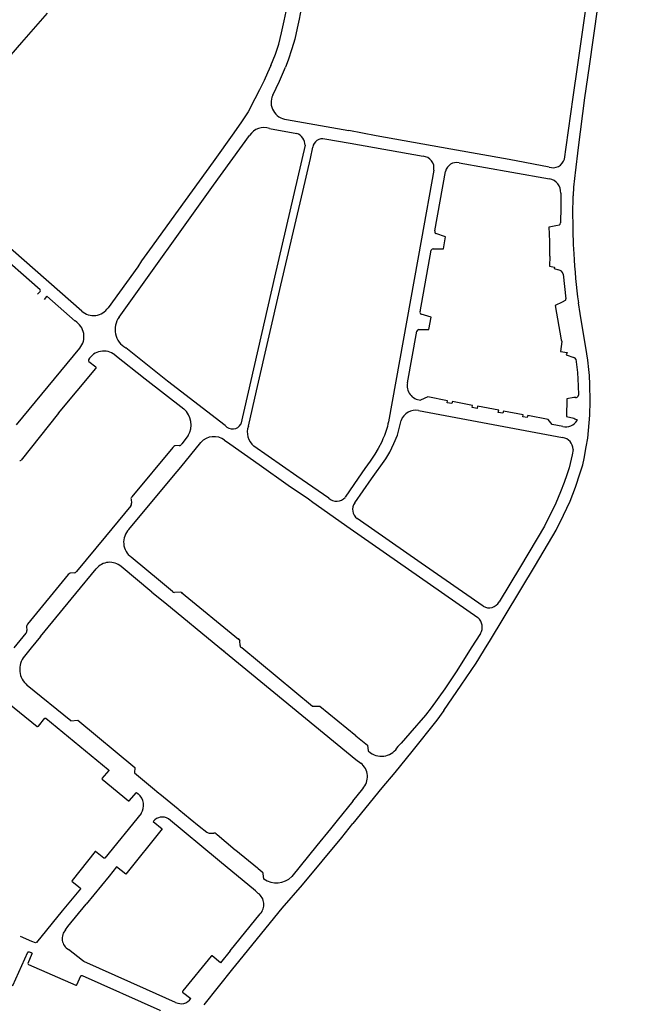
# Model space of a CAD drawing. Extents: x 148869 to 161638, y 453607 to 469810.
# Tile 1050 of 1056: x 159125.55 to 159128.24, y 459884.28 to 459888.52. Entities that reach past the tile are written whole.
import ezdxf

# ---------------------------------------------------------------- set-up
doc = ezdxf.new("R2010")
doc.units = 0
doc.layers.add('LKI_V01_KANTRIJWEG', color=252, linetype='CONTINUOUS')

msp = doc.modelspace()

# ---------------------------------------------------------------- linework, layer by layer
at = {"layer": 'LKI_V01_KANTRIJWEG'}
for p, q in [((159127.9501, 459888.3303), (159127.9885, 459888.601)), ((159127.9501, 459888.3303), (159127.9885, 459888.601)), ((159127.9307, 459888.1909), (159127.9508, 459888.3298)), ((159127.9307, 459888.1909), (159127.9508, 459888.3298)), ((159127.9988, 459888.3248), (159127.9787, 459888.1884)), ((159127.9988, 459888.3248), (159127.9787, 459888.1884)), ((159127.9787, 459888.1884), (159127.9511, 459887.9735)), ((159127.9787, 459888.1884), (159127.9511, 459887.9735)), ((159126.6971, 459888.0952), (159126.9656, 459888.0474)), ((159126.6971, 459888.0952), (159126.9656, 459888.0474)), ((159126.6242, 459888.0564), (159126.741, 459888.0348)), ((159126.6242, 459888.0564), (159126.741, 459888.0348)), ((159126.8625, 459888.0108), (159126.9706, 459887.9928)), ((159126.8625, 459888.0108), (159126.9706, 459887.9928)), ((159126.9706, 459887.9928), (159127.2842, 459887.9362)), ((159126.9706, 459887.9928), (159127.2842, 459887.9362)), ((159127.9511, 459887.9735), (159127.9385, 459887.8655)), ((159127.9511, 459887.9735), (159127.9385, 459887.8655)), ((159127.3354, 459887.615), (159127.3811, 459887.8711)), ((159127.3354, 459887.615), (159127.3811, 459887.8711)), ((159127.2719, 459887.2671), (159127.3197, 459887.5325)), ((159127.2719, 459887.2671), (159127.3197, 459887.5325)), ((159127.8866, 459887.4285), (159127.899, 459887.3226)), ((159127.8866, 459887.4285), (159127.899, 459887.3226)), ((159127.8957, 459887.3157), (159127.8836, 459887.3087)), ((159127.8957, 459887.3157), (159127.8836, 459887.3087)), ((159127.9602, 459887.259), (159127.9527, 459887.3047)), ((159127.9602, 459887.259), (159127.9527, 459887.3047)), ((159127.9716, 459887.1887), (159127.9602, 459887.259)), ((159127.9716, 459887.1887), (159127.9602, 459887.259)), ((159127.2177, 459886.9616), (159127.2578, 459887.1834)), ((159127.2177, 459886.9616), (159127.2578, 459887.1834)), ((159125.5357, 459886.7807), (159125.8077, 459887.1102)), ((159125.5357, 459886.7807), (159125.8077, 459887.1102)), ((159125.8462, 459887.0533), (159125.8759, 459887.0297)), ((159125.8462, 459887.0533), (159125.8759, 459887.0297)), ((159125.7167, 459886.8301), (159125.8766, 459887.0226)), ((159125.7167, 459886.8301), (159125.8766, 459887.0226)), ((159126.5332, 459886.7749), (159126.5678, 459886.9265)), ((159126.5332, 459886.7749), (159126.5678, 459886.9265)), ((159127.941, 459886.8978), (159127.9334, 459886.8978)), ((159127.941, 459886.8978), (159127.9334, 459886.8978)), ((159127.2652, 459886.8422), (159127.8843, 459886.7252)), ((159127.2652, 459886.8422), (159127.8843, 459886.7252)), ((159125.7167, 459886.8301), (159125.5556, 459886.628)), ((159125.7167, 459886.8301), (159125.5556, 459886.628)), ((159126.2736, 459886.7335), (159126.2461, 459886.6982)), ((159126.2736, 459886.7335), (159126.2461, 459886.6982)), ((159126.2082, 459886.6829), (159126.0319, 459886.4698)), ((159126.2082, 459886.6829), (159126.0319, 459886.4698)), ((159126.2356, 459886.6908), (159126.2162, 459886.6894)), ((159126.2356, 459886.6908), (159126.2162, 459886.6894)), ((159127.0049, 459886.55), (159126.9487, 459886.4679)), ((159127.0049, 459886.55), (159126.9487, 459886.4679)), ((159126.0284, 459886.4593), (159126.0303, 459886.4423)), ((159126.0284, 459886.4593), (159126.0303, 459886.4423)), ((159126.9707, 459886.3342), (159127.5206, 459885.9499)), ((159126.9707, 459886.3342), (159127.5206, 459885.9499)), ((159125.7899, 459886.0534), (159125.8782, 459886.1604)), ((159125.7899, 459886.0534), (159125.8782, 459886.1604)), ((159126.1179, 459886.0593), (159125.9858, 459886.1702)), ((159126.1179, 459886.0593), (159125.9858, 459886.1702)), ((159125.758, 459886.1353), (159125.5827, 459885.9211)), ((159125.758, 459886.1353), (159125.5827, 459885.9211)), ((159125.7849, 459886.1431), (159125.7664, 459886.1407)), ((159125.7849, 459886.1431), (159125.7664, 459886.1407)), ((159125.6386, 459885.8687), (159125.7899, 459886.0534)), ((159125.6386, 459885.8687), (159125.7899, 459886.0534)), ((159126.2404, 459886.0596), (159126.2145, 459886.0583)), ((159126.2404, 459886.0596), (159126.2145, 459886.0583)), ((159126.4899, 459885.8564), (159126.2457, 459886.0568)), ((159126.4899, 459885.8564), (159126.2457, 459886.0568)), ((159125.5786, 459885.9112), (159125.5795, 459885.8942)), ((159125.5786, 459885.9112), (159125.5795, 459885.8942)), ((159125.5755, 459885.8832), (159125.5238, 459885.8195)), ((159125.5755, 459885.8832), (159125.5238, 459885.8195)), ((159125.6386, 459885.8687), (159125.5987, 459885.8195)), ((159125.6386, 459885.8687), (159125.5987, 459885.8195)), ((159126.4887, 459885.8594), (159126.4966, 459885.8499)), ((159126.4887, 459885.8594), (159126.4966, 459885.8499)), ((159127.532, 459885.881), (159127.4917, 459885.8195)), ((159127.532, 459885.881), (159127.4917, 459885.8195)), ((159125.5987, 459885.8195), (159125.5695, 459885.7836)), ((159125.5987, 459885.8195), (159125.5695, 459885.7836)), ((159126.4103, 459885.8195), (159126.9951, 459885.339)), ((159126.4103, 459885.8195), (159126.4282, 459885.8049)), ((159126.4103, 459885.8195), (159126.9951, 459885.339)), ((159126.4103, 459885.8195), (159126.4282, 459885.8049)), ((159126.497, 459885.8304), (159126.4966, 459885.8499)), ((159126.497, 459885.8304), (159126.4966, 459885.8499)), ((159126.5052, 459885.8195), (159126.503, 459885.8214)), ((159126.5052, 459885.8195), (159126.503, 459885.8214)), ((159125.7688, 459885.5053), (159125.5818, 459885.6584)), ((159125.7688, 459885.5053), (159125.5818, 459885.6584)), ((159125.7688, 459885.5053), (159125.7992, 459885.5081)), ((159125.7688, 459885.5053), (159125.7992, 459885.5081)), ((159125.7992, 459885.5081), (159126.0447, 459885.3044)), ((159125.7992, 459885.5081), (159126.0447, 459885.3044)), ((159126.9951, 459885.339), (159127.0161, 459885.3237)), ((159126.9951, 459885.339), (159127.0161, 459885.3237)), ((159126.0447, 459885.3044), (159126.0434, 459885.2819)), ((159126.0447, 459885.3044), (159126.0434, 459885.2819)), ((159126.0434, 459885.2819), (159126.1202, 459885.2165)), ((159126.0434, 459885.2819), (159126.1202, 459885.2165)), ((159126.9827, 459885.159), (159127.025, 459885.2134)), ((159126.9827, 459885.159), (159127.025, 459885.2134)), ((159126.3648, 459885.022), (159126.3836, 459885.0221)), ((159126.3648, 459885.022), (159126.3836, 459885.0221)), ((159126.5988, 459884.8245), (159126.5968, 459884.8475)), ((159126.5988, 459884.8245), (159126.5968, 459884.8475)), ((159126.4548, 459884.5151), (159126.5843, 459884.6744)), ((159126.4548, 459884.5151), (159126.5843, 459884.6744)), ((159125.6014, 459884.5561), (159125.553, 459884.5774)), ((159125.6014, 459884.5561), (159125.553, 459884.5774)), ((159126.3427, 459884.2824), (159126.4667, 459884.4378)), ((159126.3427, 459884.2824), (159126.4667, 459884.4378))]:
    msp.add_line(p, q, dxfattribs=at)
for points in [[(159128.2084, 459889.696), (159128.2362, 459889.6925), (159128.22, 459889.5818), (159128.1695, 459889.2147), (159128.1575, 459889.2164), (159128.1566, 459889.2095), (159128.1198, 459889.2147), (159128.1107, 459889.1369), (159128.0729, 459888.8441), (159127.9988, 459888.3248)], [(159128.2084, 459889.696), (159128.2362, 459889.6925), (159128.22, 459889.5818), (159128.1695, 459889.2147), (159128.1575, 459889.2164), (159128.1566, 459889.2095), (159128.1198, 459889.2147), (159128.1107, 459889.1369), (159128.0729, 459888.8441), (159127.9988, 459888.3248)], [(159126.6299, 459888.3266), (159126.6496, 459888.3755), (159126.6636, 459888.4198), (159126.6755, 459888.4675), (159126.6873, 459888.5202), (159126.7, 459888.5804), (159126.7119, 459888.6491), (159126.7262, 459888.7253), (159126.7418, 459888.8131)], [(159126.6299, 459888.3266), (159126.6496, 459888.3755), (159126.6636, 459888.4198), (159126.6755, 459888.4675), (159126.6873, 459888.5202), (159126.7, 459888.5804), (159126.7119, 459888.6491), (159126.7262, 459888.7253), (159126.7418, 459888.8131)], [(159126.8021, 459888.8074), (159126.7728, 459888.6444), (159126.7604, 459888.5722), (159126.7519, 459888.5266), (159126.7433, 459888.4875), (159126.7323, 459888.4413), (159126.7203, 459888.3986), (159126.7044, 459888.3508), (159126.6926, 459888.3201)], [(159126.8021, 459888.8074), (159126.7728, 459888.6444), (159126.7604, 459888.5722), (159126.7519, 459888.5266), (159126.7433, 459888.4875), (159126.7323, 459888.4413), (159126.7203, 459888.3986), (159126.7044, 459888.3508), (159126.6926, 459888.3201)], [(159125.166, 459887.979), (159125.2206, 459888.0414), (159125.3001, 459888.132), (159125.4287, 459888.2788), (159125.5582, 459888.4261), (159125.6688, 459888.5522)], [(159125.166, 459887.979), (159125.2206, 459888.0414), (159125.3001, 459888.132), (159125.4287, 459888.2788), (159125.5582, 459888.4261), (159125.6688, 459888.5522)], [(159126.6299, 459888.3266), (159126.6155, 459888.2964), (159126.6004, 459888.2625), (159126.5813, 459888.2227), (159126.5607, 459888.1843), (159126.5316, 459888.1281), (159126.503, 459888.0853), (159126.47, 459888.0379), (159126.3807, 459887.9128), (159126.2005, 459887.6629), (159126.119, 459887.5488), (159126.0734, 459887.4866), (159126.0568, 459887.4608), (159125.9295, 459887.2842)], [(159126.6299, 459888.3266), (159126.6155, 459888.2964), (159126.6004, 459888.2625), (159126.5813, 459888.2227), (159126.5607, 459888.1843), (159126.5316, 459888.1281), (159126.503, 459888.0853), (159126.47, 459888.0379), (159126.3807, 459887.9128), (159126.2005, 459887.6629), (159126.119, 459887.5488), (159126.0734, 459887.4866), (159126.0568, 459887.4608), (159125.9295, 459887.2842)], [(159126.6375, 459888.1994), (159126.6671, 459888.2596), (159126.6792, 459888.2895), (159126.6926, 459888.3201)], [(159126.6375, 459888.1994), (159126.6671, 459888.2596), (159126.6792, 459888.2895), (159126.6926, 459888.3201)], [(159127.8928, 459887.9245), (159127.9006, 459887.975), (159127.9307, 459888.1909)], [(159127.8928, 459887.9245), (159127.9006, 459887.975), (159127.9307, 459888.1909)], [(159125.9768, 459887.2439), (159126.3826, 459887.8118), (159126.5384, 459888.026)], [(159125.9768, 459887.2439), (159126.3826, 459887.8118), (159126.5384, 459888.026)], [(159127.827, 459887.89), (159127.655, 459887.9221), (159127.4041, 459887.9677), (159127.0832, 459888.0251), (159126.9656, 459888.0474)], [(159127.827, 459887.89), (159127.655, 459887.9221), (159127.4041, 459887.9677), (159127.0832, 459888.0251), (159126.9656, 459888.0474)], [(159126.7766, 459887.9836), (159126.6451, 459887.4157), (159126.5004, 459886.7834)], [(159126.7766, 459887.9836), (159126.6451, 459887.4157), (159126.5004, 459886.7834)], [(159126.5678, 459886.9265), (159126.6731, 459887.3818), (159126.7334, 459887.6389), (159126.7668, 459887.7852), (159126.7998, 459887.9263), (159126.81, 459887.9752)], [(159126.5678, 459886.9265), (159126.6731, 459887.3818), (159126.7334, 459887.6389), (159126.7668, 459887.7852), (159126.7998, 459887.9263), (159126.81, 459887.9752)], [(159127.4398, 459887.9087), (159127.6659, 459887.8676), (159127.8278, 459887.839)], [(159127.4398, 459887.9087), (159127.6659, 459887.8676), (159127.8278, 459887.839)], [(159125.8165, 459887.2699), (159125.5206, 459887.5288), (159125.4656, 459887.5775), (159125.3576, 459887.6715), (159125.3348, 459887.6926), (159125.142, 459887.8655)], [(159125.8165, 459887.2699), (159125.5206, 459887.5288), (159125.4656, 459887.5775), (159125.3576, 459887.6715), (159125.3348, 459887.6926), (159125.142, 459887.8655)], [(159127.3304, 459887.8762), (159127.2783, 459887.581), (159127.136, 459886.7929), (159127.1335, 459886.7842), (159127.1313, 459886.7734), (159127.1184, 459886.734), (159127.112, 459886.7196), (159127.107, 459886.7069)], [(159127.3304, 459887.8762), (159127.2783, 459887.581), (159127.136, 459886.7929), (159127.1335, 459886.7842), (159127.1313, 459886.7734), (159127.1184, 459886.734), (159127.112, 459886.7196), (159127.107, 459886.7069)], [(159125.6262, 459887.3429), (159125.6377, 459887.3548), (159125.6382, 459887.3573), (159125.6372, 459887.3608), (159125.4336, 459887.5393), (159125.2691, 459887.686), (159125.1923, 459887.7519), (159125.1075, 459887.827)], [(159125.6262, 459887.3429), (159125.6377, 459887.3548), (159125.6382, 459887.3573), (159125.6372, 459887.3608), (159125.4336, 459887.5393), (159125.2691, 459887.686), (159125.1923, 459887.7519), (159125.1075, 459887.827)], [(159127.8768, 459887.7776), (159127.8769, 459887.7177), (159127.8755, 459887.65)], [(159127.8768, 459887.7776), (159127.8769, 459887.7177), (159127.8755, 459887.65)], [(159127.8305, 459887.5057), (159127.8298, 459887.5551), (159127.8292, 459887.5689), (159127.8265, 459887.6329), (159127.8554, 459887.6383), (159127.8714, 459887.6406), (159127.8734, 459887.6424), (159127.8746, 459887.6446), (159127.8755, 459887.65)], [(159127.8305, 459887.5057), (159127.8298, 459887.5551), (159127.8292, 459887.5689), (159127.8265, 459887.6329), (159127.8554, 459887.6383), (159127.8714, 459887.6406), (159127.8734, 459887.6424), (159127.8746, 459887.6446), (159127.8755, 459887.65)], [(159127.3274, 459887.5382), (159127.3729, 459887.5382), (159127.3804, 459887.5895), (159127.339, 459887.6032)], [(159127.3274, 459887.5382), (159127.3729, 459887.5382), (159127.3804, 459887.5895), (159127.339, 459887.6032)], [(159127.8305, 459887.5057), (159127.8279, 459887.4631), (159127.8496, 459887.4584), (159127.8488, 459887.4526), (159127.8678, 459887.4471)], [(159127.8305, 459887.5057), (159127.8279, 459887.4631), (159127.8496, 459887.4584), (159127.8488, 459887.4526), (159127.8678, 459887.4471)], [(159125.7879, 459887.2271), (159125.6662, 459887.3337), (159125.6645, 459887.3327), (159125.6539, 459887.3202)], [(159125.7879, 459887.2271), (159125.6662, 459887.3337), (159125.6645, 459887.3327), (159125.6539, 459887.3202)], [(159127.8836, 459887.3087), (159127.8527, 459887.2933), (159127.8785, 459887.1454), (159127.8808, 459887.1392)], [(159127.8836, 459887.3087), (159127.8527, 459887.2933), (159127.8785, 459887.1454), (159127.8808, 459887.1392)], [(159127.2661, 459887.1904), (159127.3089, 459887.1901), (159127.3188, 459887.2436), (159127.2765, 459887.2567)], [(159127.2661, 459887.1904), (159127.3089, 459887.1901), (159127.3188, 459887.2436), (159127.2765, 459887.2567)], [(159127.5529, 459885.8195), (159127.57, 459885.8472), (159127.768, 459886.1759), (159127.8568, 459886.3266), (159127.8887, 459886.3918), (159127.9169, 459886.4516), (159127.9404, 459886.5119), (159127.9607, 459886.5731), (159127.9716, 459886.6085), (159127.9772, 459886.6346), (159127.9868, 459886.6856), (159127.993, 459886.7223), (159128.002, 459886.8223), (159128.0036, 459886.8824), (159128.0025, 459886.9537), (159128.0006, 459886.9921), (159127.9973, 459887.0187), (159127.9935, 459887.0592), (159127.9851, 459887.1125), (159127.9716, 459887.1887)], [(159127.5529, 459885.8195), (159127.57, 459885.8472), (159127.768, 459886.1759), (159127.8568, 459886.3266), (159127.8887, 459886.3918), (159127.9169, 459886.4516), (159127.9404, 459886.5119), (159127.9607, 459886.5731), (159127.9716, 459886.6085), (159127.9772, 459886.6346), (159127.9868, 459886.6856), (159127.993, 459886.7223), (159128.002, 459886.8223), (159128.0036, 459886.8824), (159128.0025, 459886.9537), (159128.0006, 459886.9921), (159127.9973, 459887.0187), (159127.9935, 459887.0592), (159127.9851, 459887.1125), (159127.9716, 459887.1887)], [(159127.8808, 459887.1392), (159127.8752, 459887.0965), (159127.9046, 459887.0918), (159127.9002, 459887.0816), (159127.9338, 459887.0698)], [(159127.8808, 459887.1392), (159127.8752, 459887.0965), (159127.9046, 459887.0918), (159127.9002, 459887.0816), (159127.9338, 459887.0698)], [(159126.4332, 459886.7768), (159126.1844, 459886.968), (159126.0055, 459887.1114)], [(159126.4332, 459886.7768), (159126.1844, 459886.968), (159126.0055, 459887.1114)], [(159125.9584, 459887.0808), (159126.0887, 459886.9782), (159126.2548, 459886.8484)], [(159125.9584, 459887.0808), (159126.0887, 459886.9782), (159126.2548, 459886.8484)], [(159127.9418, 459887.0622), (159127.9485, 459887.0051), (159127.9519, 459886.9478), (159127.9537, 459886.9078)], [(159127.9418, 459887.0622), (159127.9485, 459887.0051), (159127.9519, 459886.9478), (159127.9537, 459886.9078)], [(159127.8855, 459886.7733), (159127.8405, 459886.782), (159127.8225, 459886.8035), (159127.7354, 459886.8203), (159127.7328, 459886.8113), (159127.7133, 459886.8143), (159127.7149, 459886.8237), (159127.6298, 459886.8392), (159127.6276, 459886.8303), (159127.6079, 459886.8333), (159127.6098, 459886.8431), (159127.519, 459886.8598), (159127.5172, 459886.8509), (159127.495, 459886.8551), (159127.4965, 459886.8638), (159127.4109, 459886.8802), (159127.4089, 459886.8714), (159127.3883, 459886.8754), (159127.3901, 459886.8836), (159127.305, 459886.9002), (159127.2738, 459886.8865)], [(159127.8855, 459886.7733), (159127.8405, 459886.782), (159127.8225, 459886.8035), (159127.7354, 459886.8203), (159127.7328, 459886.8113), (159127.7133, 459886.8143), (159127.7149, 459886.8237), (159127.6298, 459886.8392), (159127.6276, 459886.8303), (159127.6079, 459886.8333), (159127.6098, 459886.8431), (159127.519, 459886.8598), (159127.5172, 459886.8509), (159127.495, 459886.8551), (159127.4965, 459886.8638), (159127.4109, 459886.8802), (159127.4089, 459886.8714), (159127.3883, 459886.8754), (159127.3901, 459886.8836), (159127.305, 459886.9002), (159127.2738, 459886.8865)], [(159127.9334, 459886.8978), (159127.9033, 459886.8927), (159127.9018, 459886.8158), (159127.9324, 459886.8088), (159127.9378, 459886.8065), (159127.9403, 459886.8045), (159127.9448, 459886.8025), (159127.9468, 459886.7994)], [(159127.9334, 459886.8978), (159127.9033, 459886.8927), (159127.9018, 459886.8158), (159127.9324, 459886.8088), (159127.9378, 459886.8065), (159127.9403, 459886.8045), (159127.9448, 459886.8025), (159127.9468, 459886.7994)], [(159126.9908, 459886.4438), (159127.0633, 459886.5481), (159127.1237, 459886.6338), (159127.1411, 459886.6623), (159127.1581, 459886.6991), (159127.1738, 459886.7361), (159127.1806, 459886.7585), (159127.1899, 459886.799)], [(159126.9908, 459886.4438), (159127.0633, 459886.5481), (159127.1237, 459886.6338), (159127.1411, 459886.6623), (159127.1581, 459886.6991), (159127.1738, 459886.7361), (159127.1806, 459886.7585), (159127.1899, 459886.799)], [(159126.0188, 459886.3295), (159126.2105, 459886.5601), (159126.2421, 459886.5984), (159126.3282, 459886.7042)], [(159126.0188, 459886.3295), (159126.2105, 459886.5601), (159126.2421, 459886.5984), (159126.3282, 459886.7042)], [(159126.4308, 459886.7141), (159126.4526, 459886.6985), (159126.5791, 459886.6099), (159126.7044, 459886.5199), (159126.7909, 459886.4619), (159126.8107, 459886.4468), (159126.9707, 459886.3342)], [(159126.4308, 459886.7141), (159126.4526, 459886.6985), (159126.5791, 459886.6099), (159126.7044, 459886.5199), (159126.7909, 459886.4619), (159126.8107, 459886.4468), (159126.9707, 459886.3342)], [(159127.107, 459886.7069), (159127.0915, 459886.6778), (159127.0771, 459886.654), (159127.0567, 459886.6234), (159127.0337, 459886.5917), (159127.0049, 459886.55)], [(159127.107, 459886.7069), (159127.0915, 459886.6778), (159127.0771, 459886.654), (159127.0567, 459886.6234), (159127.0337, 459886.5917), (159127.0049, 459886.55)], [(159126.879, 459886.4648), (159126.7415, 459886.5596), (159126.5566, 459886.6889)], [(159126.879, 459886.4648), (159126.7415, 459886.5596), (159126.5566, 459886.6889)], [(159127.9299, 459886.6736), (159127.9265, 459886.6516), (159127.9123, 459886.5956), (159127.9027, 459886.5653), (159127.8912, 459886.5317), (159127.876, 459886.4909), (159127.855, 459886.4427), (159127.807, 459886.3435), (159127.7038, 459886.1706), (159127.612, 459886.0181)], [(159127.9299, 459886.6736), (159127.9265, 459886.6516), (159127.9123, 459886.5956), (159127.9027, 459886.5653), (159127.8912, 459886.5317), (159127.876, 459886.4909), (159127.855, 459886.4427), (159127.807, 459886.3435), (159127.7038, 459886.1706), (159127.612, 459886.0181)], [(159126.0267, 459886.4308), (159125.9185, 459886.2986), (159125.7934, 459886.1486)], [(159126.0267, 459886.4308), (159125.9185, 459886.2986), (159125.7934, 459886.1486)], [(159127.5434, 459885.9989), (159127.276, 459886.1841), (159127.0006, 459886.3764)], [(159127.5434, 459885.9989), (159127.276, 459886.1841), (159127.0006, 459886.3764)], [(159126.207, 459886.0623), (159126.1555, 459886.105), (159126.0291, 459886.2101)], [(159126.207, 459886.0623), (159126.1555, 459886.105), (159126.0291, 459886.2101)], [(159126.1179, 459886.0593), (159126.1729, 459886.0151), (159126.4103, 459885.8195)], [(159126.1179, 459886.0593), (159126.1729, 459886.0151), (159126.4103, 459885.8195)], [(159126.9947, 459885.4407), (159126.8408, 459885.5678), (159126.8087, 459885.5672), (159126.5052, 459885.8195)], [(159126.9947, 459885.4407), (159126.8408, 459885.5678), (159126.8087, 459885.5672), (159126.5052, 459885.8195)], [(159127.4917, 459885.8195), (159127.4293, 459885.7208), (159127.3775, 459885.6429), (159127.32, 459885.561)], [(159127.4917, 459885.8195), (159127.4293, 459885.7208), (159127.3775, 459885.6429), (159127.32, 459885.561)], [(159127.3733, 459885.5501), (159127.449, 459885.6585), (159127.5133, 459885.7539), (159127.5242, 459885.773), (159127.5529, 459885.8195)], [(159127.3733, 459885.5501), (159127.449, 459885.6585), (159127.5133, 459885.7539), (159127.5242, 459885.773), (159127.5529, 459885.8195)], [(159125.5032, 459885.6462), (159125.471, 459885.6097), (159125.4709, 459885.6073), (159125.4724, 459885.6049), (159125.6237, 459885.4818), (159125.6257, 459885.4811), (159125.6295, 459885.4826), (159125.6573, 459885.5164), (159125.6588, 459885.5174), (159125.6609, 459885.5165), (159125.9302, 459885.2966), (159125.9315, 459885.2951), (159125.9327, 459885.2934), (159125.9322, 459885.2916), (159125.9026, 459885.2566), (159125.9033, 459885.2538), (159126.0168, 459885.1616), (159126.02, 459885.1611), (159126.0216, 459885.1621), (159126.0505, 459885.1962), (159126.0515, 459885.1967), (159126.0591, 459885.1914)], [(159125.5032, 459885.6462), (159125.471, 459885.6097), (159125.4709, 459885.6073), (159125.4724, 459885.6049), (159125.6237, 459885.4818), (159125.6257, 459885.4811), (159125.6295, 459885.4826), (159125.6573, 459885.5164), (159125.6588, 459885.5174), (159125.6609, 459885.5165), (159125.9302, 459885.2966), (159125.9315, 459885.2951), (159125.9327, 459885.2934), (159125.9322, 459885.2916), (159125.9026, 459885.2566), (159125.9033, 459885.2538), (159126.0168, 459885.1616), (159126.02, 459885.1611), (159126.0216, 459885.1621), (159126.0505, 459885.1962), (159126.0515, 459885.1967), (159126.0591, 459885.1914)], [(159127.32, 459885.561), (159127.2953, 459885.5305), (159127.2278, 459885.4519), (159127.1904, 459885.4092), (159127.1766, 459885.3951)], [(159127.32, 459885.561), (159127.2953, 459885.5305), (159127.2278, 459885.4519), (159127.1904, 459885.4092), (159127.1766, 459885.3951)], [(159127.3733, 459885.5501), (159127.3431, 459885.5083), (159127.2356, 459885.3728), (159127.1632, 459885.2838), (159127.1077, 459885.2174), (159126.9822, 459885.0641)], [(159127.3733, 459885.5501), (159127.3431, 459885.5083), (159127.2356, 459885.3728), (159127.1632, 459885.2838), (159127.1077, 459885.2174), (159126.9822, 459885.0641)], [(159126.9947, 459885.4407), (159127.0452, 459885.4009), (159127.048, 459885.3769), (159127.0588, 459885.368)], [(159126.9947, 459885.4407), (159127.0452, 459885.4009), (159127.048, 459885.3769), (159127.0588, 459885.368)], [(159126.1202, 459885.2165), (159126.1482, 459885.1942), (159126.1517, 459885.1909), (159126.2309, 459885.1265), (159126.2341, 459885.1242), (159126.2824, 459885.0842), (159126.3217, 459885.0523), (159126.3545, 459885.0261)], [(159126.1202, 459885.2165), (159126.1482, 459885.1942), (159126.1517, 459885.1909), (159126.2309, 459885.1265), (159126.2341, 459885.1242), (159126.2824, 459885.0842), (159126.3217, 459885.0523), (159126.3545, 459885.0261)], [(159126.9827, 459885.159), (159126.9153, 459885.077), (159126.8858, 459885.0401), (159126.8268, 459884.969), (159126.7193, 459884.8352)], [(159126.9827, 459885.159), (159126.9153, 459885.077), (159126.8858, 459885.0401), (159126.8268, 459884.969), (159126.7193, 459884.8352)], [(159126.0717, 459885.1067), (159125.9148, 459884.9142), (159125.9112, 459884.9142), (159125.8757, 459884.9426), (159125.8738, 459884.9433), (159125.7746, 459884.8182), (159125.7739, 459884.8161), (159125.7751, 459884.8141), (159125.8098, 459884.7864), (159125.8111, 459884.7841), (159125.8111, 459884.7818), (159125.7324, 459884.6874)], [(159126.0717, 459885.1067), (159125.9148, 459884.9142), (159125.9112, 459884.9142), (159125.8757, 459884.9426), (159125.8738, 459884.9433), (159125.7746, 459884.8182), (159125.7739, 459884.8161), (159125.7751, 459884.8141), (159125.8098, 459884.7864), (159125.8111, 459884.7841), (159125.8111, 459884.7818), (159125.7324, 459884.6874)], [(159126.1237, 459885.0724), (159126.1617, 459885.0408), (159126.0054, 459884.846), (159125.9658, 459884.8766), (159125.9337, 459884.8367), (159125.8347, 459884.716)], [(159126.1237, 459885.0724), (159126.1617, 459885.0408), (159126.0054, 459884.846), (159125.9658, 459884.8766), (159125.9337, 459884.8367), (159125.8347, 459884.716)], [(159126.5756, 459884.7627), (159126.5631, 459884.774), (159126.4085, 459884.9011), (159126.4004, 459884.9086), (159126.1886, 459885.0833)], [(159126.5756, 459884.7627), (159126.5631, 459884.774), (159126.4085, 459884.9011), (159126.4004, 459884.9086), (159126.1886, 459885.0833)], [(159126.4667, 459884.4378), (159126.4788, 459884.4533), (159126.6776, 459884.6984), (159126.766, 459884.7988), (159126.9353, 459885.0029), (159126.9822, 459885.0641)], [(159126.4667, 459884.4378), (159126.4788, 459884.4533), (159126.6776, 459884.6984), (159126.766, 459884.7988), (159126.9353, 459885.0029), (159126.9822, 459885.0641)], [(159126.3947, 459885.0193), (159126.3992, 459885.0162), (159126.4757, 459884.9503), (159126.4793, 459884.9482), (159126.5716, 459884.8728), (159126.5744, 459884.8696), (159126.5922, 459884.8555)], [(159126.3947, 459885.0193), (159126.3992, 459885.0162), (159126.4757, 459884.9503), (159126.4793, 459884.9482), (159126.5716, 459884.8728), (159126.5744, 459884.8696), (159126.5922, 459884.8555)], [(159125.7467, 459884.6062), (159125.7567, 459884.6199), (159125.8347, 459884.716)], [(159125.7467, 459884.6062), (159125.7567, 459884.6199), (159125.8347, 459884.716)], [(159125.7324, 459884.6874), (159125.6215, 459884.5518), (159125.6196, 459884.5504), (159125.6166, 459884.5498), (159125.6014, 459884.5561)], [(159125.7324, 459884.6874), (159125.6215, 459884.5518), (159125.6196, 459884.5504), (159125.6166, 459884.5498), (159125.6014, 459884.5561)], [(159125.315, 459884.5503), (159125.2806, 459884.4735), (159125.4052, 459884.4173), (159125.5198, 459884.3666), (159125.5845, 459884.509)], [(159125.315, 459884.5503), (159125.2806, 459884.4735), (159125.4052, 459884.4173), (159125.5198, 459884.3666), (159125.5845, 459884.509)], [(159125.5845, 459884.509), (159125.5856, 459884.5113), (159125.5895, 459884.5115), (159125.5984, 459884.5075), (159125.602, 459884.505), (159125.6018, 459884.503), (159125.584, 459884.4606), (159125.5851, 459884.4583), (159125.5869, 459884.4568), (159125.7904, 459884.3668), (159125.794, 459884.3675), (159125.7953, 459884.3683), (159125.8122, 459884.4072), (159125.8141, 459884.4087), (159125.8156, 459884.4091), (159125.8183, 459884.4084), (159126.1519, 459884.2599), (159126.1536, 459884.2573)], [(159125.5845, 459884.509), (159125.5856, 459884.5113), (159125.5895, 459884.5115), (159125.5984, 459884.5075), (159125.602, 459884.505), (159125.6018, 459884.503), (159125.584, 459884.4606), (159125.5851, 459884.4583), (159125.5869, 459884.4568), (159125.7904, 459884.3668), (159125.794, 459884.3675), (159125.7953, 459884.3683), (159125.8122, 459884.4072), (159125.8141, 459884.4087), (159125.8156, 459884.4091), (159125.8183, 459884.4084), (159126.1519, 459884.2599), (159126.1536, 459884.2573)], [(159126.22, 459884.2932), (159126.0944, 459884.3482), (159125.8245, 459884.47), (159125.8187, 459884.4739), (159125.7595, 459884.5208)], [(159126.22, 459884.2932), (159126.0944, 459884.3482), (159125.8245, 459884.47), (159125.8187, 459884.4739), (159125.7595, 459884.5208)], [(159126.4548, 459884.5151), (159126.4127, 459884.4636), (159126.3769, 459884.4931), (159126.3747, 459884.4936), (159126.3727, 459884.492), (159126.2506, 459884.3426), (159126.2496, 459884.3388), (159126.2496, 459884.337), (159126.2852, 459884.3093)], [(159126.4548, 459884.5151), (159126.4127, 459884.4636), (159126.3769, 459884.4931), (159126.3747, 459884.4936), (159126.3727, 459884.492), (159126.2506, 459884.3426), (159126.2496, 459884.3388), (159126.2496, 459884.337), (159126.2852, 459884.3093)]]:
    msp.add_lwpolyline(points, dxfattribs=at)
for centre, radius, start, end in [((159126.7041, 459888.1684), 0.0735, 155.041, 264.5707), ((159126.7041, 459888.1684), 0.0735, 155.041, 264.5707), ((159126.6002, 459887.9878), 0.0726, 70.766, 148.3222), ((159126.6002, 459887.9878), 0.0726, 70.766, 148.3222), ((159126.7228, 459887.9842), 0.0538, 359.403, 70.2223), ((159126.7228, 459887.9842), 0.0538, 359.403, 70.2223), ((159126.8515, 459887.9705), 0.0417, 74.8025, 173.6103), ((159126.8515, 459887.9705), 0.0417, 74.8025, 173.6103), ((159127.2816, 459887.8865), 0.0498, 348.0293, 87.0055), ((159127.2816, 459887.8865), 0.0498, 348.0293, 87.0055), ((159127.43, 459887.8593), 0.0504, 78.8627, 166.3874), ((159127.43, 459887.8593), 0.0504, 78.8627, 166.3874), ((159127.8439, 459887.9379), 0.0507, 250.5978, 344.685), ((159127.8439, 459887.9379), 0.0507, 250.5978, 344.685), ((159129.2022, 459887.7), 1.2744, 172.5401, 177.0084), ((159129.2022, 459887.7), 1.2744, 172.5401, 177.0084), ((159127.8183, 459887.7811), 0.0586, 356.6081, 80.65), ((159127.8183, 459887.7811), 0.0586, 356.6081, 80.65), ((159129.2037, 459887.6991), 1.276, 176.9685, 181.0773), ((159129.2037, 459887.6991), 1.276, 176.9685, 181.0773), ((159130.8764, 459887.6871), 2.9485, 180.2345, 183.3153), ((159130.8764, 459887.6871), 2.9485, 180.2345, 183.3153), ((159127.3443, 459887.6113), 0.00964, 157.7007, 236.7176), ((159127.3443, 459887.6113), 0.00964, 157.7007, 236.7176), ((159127.3304, 459887.526), 0.0125, 103.8426, 148.6005), ((159127.3304, 459887.526), 0.0125, 103.8426, 148.6005), ((159130.889, 459887.6869), 2.9611, 183.2961, 187.4159), ((159130.889, 459887.6869), 2.9611, 183.2961, 187.4159), ((159127.8652, 459887.4257), 0.0216, 7.6393, 83.249), ((159127.8652, 459887.4257), 0.0216, 7.6393, 83.249), ((159127.8924, 459887.3216), 0.00676, 299.9012, 330.0988), ((159127.8924, 459887.3216), 0.00676, 299.9012, 330.0988), ((159127.8926, 459887.3215), 0.00648, 329.9308, 9.6919), ((159127.8926, 459887.3215), 0.00648, 329.9308, 9.6919), ((159125.8669, 459887.3249), 0.0746, 227.4628, 326.9769), ((159125.8669, 459887.3249), 0.0746, 227.4628, 326.9769), ((159127.2779, 459887.2635), 0.00694, 149.3063, 258.8035), ((159127.2779, 459887.2635), 0.00694, 149.3063, 258.8035), ((159125.747, 459887.1601), 0.0785, 320.5638, 58.6674), ((159125.747, 459887.1601), 0.0785, 320.5638, 58.6674), ((159126.0499, 459887.1904), 0.0906, 143.7966, 240.6007), ((159126.0499, 459887.1904), 0.0906, 143.7966, 240.6007), ((159127.2663, 459887.1817), 0.00869, 91.2881, 168.9561), ((159127.2663, 459887.1817), 0.00869, 91.2881, 168.9561), ((159125.9107, 459887.0216), 0.076, 51.1984, 149.8797), ((159125.9107, 459887.0216), 0.076, 51.1984, 149.8797), ((159125.8493, 459887.0572), 0.00498, 149.7967, 231.5829), ((159125.8493, 459887.0572), 0.00498, 149.7967, 231.5829), ((159127.9327, 459887.0607), 0.00917, 9.4657, 83.4719), ((159127.9327, 459887.0607), 0.00917, 9.4657, 83.4719), ((159125.8728, 459887.0258), 0.00497, 319.935, 51.8056), ((159125.8728, 459887.0258), 0.00497, 319.935, 51.8056), ((159127.2774, 459886.9477), 0.0612, 166.8693, 266.6968), ((159127.2774, 459886.9477), 0.0612, 166.8693, 266.6968), ((159127.9402, 459886.9119), 0.0141, 273.0997, 301.1057), ((159127.9402, 459886.9119), 0.0141, 273.0997, 301.1057), ((159127.9403, 459886.9119), 0.0141, 300.8261, 343.0372), ((159127.9403, 459886.9119), 0.0141, 300.8261, 343.0372), ((159126.1972, 459886.78), 0.0895, 328.6987, 49.9057), ((159126.1972, 459886.78), 0.0895, 328.6987, 49.9057), ((159127.2541, 459886.7742), 0.0688, 80.7077, 158.9621), ((159127.2541, 459886.7742), 0.0688, 80.7077, 158.9621), ((159127.8981, 459886.8287), 0.0569, 257.151, 328.9324), ((159127.8981, 459886.8287), 0.0569, 257.151, 328.9324), ((159126.4646, 459886.8026), 0.0406, 219.3542, 331.8425), ((159126.4646, 459886.8026), 0.0406, 219.3542, 331.8425), ((159126.6025, 459886.7476), 0.0745, 158.4965, 232.0171), ((159126.6025, 459886.7476), 0.0745, 158.4965, 232.0171), ((159126.385, 459886.6526), 0.0767, 53.28, 137.734), ((159126.385, 459886.6526), 0.0767, 53.28, 137.734), ((159127.8772, 459886.673), 0.0527, 0.6759, 82.2719), ((159127.8772, 459886.673), 0.0527, 0.6759, 82.2719), ((159126.2366, 459886.6559), 0.0392, 121.3478, 136.4071), ((159126.2366, 459886.6559), 0.0392, 121.3478, 136.4071), ((159126.2353, 459886.7024), 0.0116, 271.7275, 338.8706), ((159126.2353, 459886.7024), 0.0116, 271.7275, 338.8706), ((159125.5517, 459886.6311), 0.00499, 238.4947, 321.5112), ((159125.5517, 459886.6311), 0.00499, 238.4947, 321.5112), ((159126.0364, 459886.4624), 0.00859, 121.1579, 201.2841), ((159126.0364, 459886.4624), 0.00859, 121.1579, 201.2841), ((159126.9125, 459886.4976), 0.0469, 224.4268, 320.6665), ((159126.9125, 459886.4976), 0.0469, 224.4268, 320.6665), ((159126.0138, 459886.4411), 0.0166, 321.5535, 4.0234), ((159126.0138, 459886.4411), 0.0166, 321.5535, 4.0234), ((159127.0303, 459886.4152), 0.0489, 144.1124, 232.571), ((159127.0303, 459886.4152), 0.0489, 144.1124, 232.571), ((159126.075, 459886.2743), 0.0789, 135.5251, 234.3842), ((159126.075, 459886.2743), 0.0789, 135.5251, 234.3842), ((159125.9369, 459886.112), 0.0761, 49.9603, 140.5188), ((159125.9369, 459886.112), 0.0761, 49.9603, 140.5188), ((159125.7691, 459886.1272), 0.0138, 101.2763, 144.0235), ((159125.7691, 459886.1272), 0.0138, 101.2763, 144.0235), ((159125.7847, 459886.1527), 0.00953, 270.7826, 334.5785), ((159125.7847, 459886.1527), 0.00953, 270.7826, 334.5785), ((159126.2181, 459886.0739), 0.016, 226.1909, 256.8687), ((159126.2181, 459886.0739), 0.016, 226.1909, 256.8687), ((159126.2346, 459886.0341), 0.0261, 56.9855, 77.2078), ((159126.2346, 459886.0341), 0.0261, 56.9855, 77.2078), ((159127.5684, 459886.0418), 0.0496, 239.7368, 331.42), ((159127.5684, 459886.0418), 0.0496, 239.7368, 331.42), ((159127.4839, 459885.9085), 0.0554, 330.2828, 48.4908), ((159127.4839, 459885.9085), 0.0554, 330.2828, 48.4908), ((159125.5948, 459885.9104), 0.0161, 138.5332, 177.4085), ((159125.5948, 459885.9104), 0.0161, 138.5332, 177.4085), ((159125.57, 459885.8915), 0.00994, 303.8584, 15.7307), ((159125.57, 459885.8915), 0.00994, 303.8584, 15.7307), ((159126.5051, 459885.8293), 0.00816, 171.9133, 254.7308), ((159126.5051, 459885.8293), 0.00816, 171.9133, 254.7308), ((159125.638, 459885.7271), 0.0888, 140.4769, 230.7104), ((159125.638, 459885.7271), 0.0888, 140.4769, 230.7104), ((159127.1053, 459885.4353), 0.0819, 235.3588, 330.5793), ((159127.1053, 459885.4353), 0.0819, 235.3588, 330.5793), ((159126.9706, 459885.2645), 0.0746, 316.7496, 52.4465), ((159126.9706, 459885.2645), 0.0746, 316.7496, 52.4465), ((159126.0181, 459885.142), 0.0642, 326.6839, 50.2863), ((159126.0181, 459885.142), 0.0642, 326.6839, 50.2863), ((159126.1622, 459885.0419), 0.0491, 57.4842, 141.6324), ((159126.1622, 459885.0419), 0.0491, 57.4842, 141.6324), ((159126.3656, 459885.039), 0.0171, 229.2807, 267.3651), ((159126.3656, 459885.039), 0.0171, 229.2807, 267.3651), ((159126.3845, 459885.0019), 0.0202, 59.5751, 92.4498), ((159126.3845, 459885.0019), 0.0202, 59.5751, 92.4498), ((159126.5819, 459884.8442), 0.0153, 12.6349, 47.6722), ((159126.5819, 459884.8442), 0.0153, 12.6349, 47.6722), ((159126.6526, 459884.9027), 0.0949, 235.4593, 314.6981), ((159126.6526, 459884.9027), 0.0949, 235.4593, 314.6981), ((159126.539, 459884.7145), 0.0605, 318.4694, 52.7679), ((159126.539, 459884.7145), 0.0605, 318.4694, 52.7679), ((159125.7861, 459884.5684), 0.0545, 136.1905, 240.8789), ((159125.7861, 459884.5684), 0.0545, 136.1905, 240.8789), ((159126.2434, 459884.3386), 0.051, 242.7686, 324.9601), ((159126.2434, 459884.3386), 0.051, 242.7686, 324.9601)]:
    msp.add_arc(centre, radius, start, end, dxfattribs=at)

doc.saveas('drawing.dxf')
